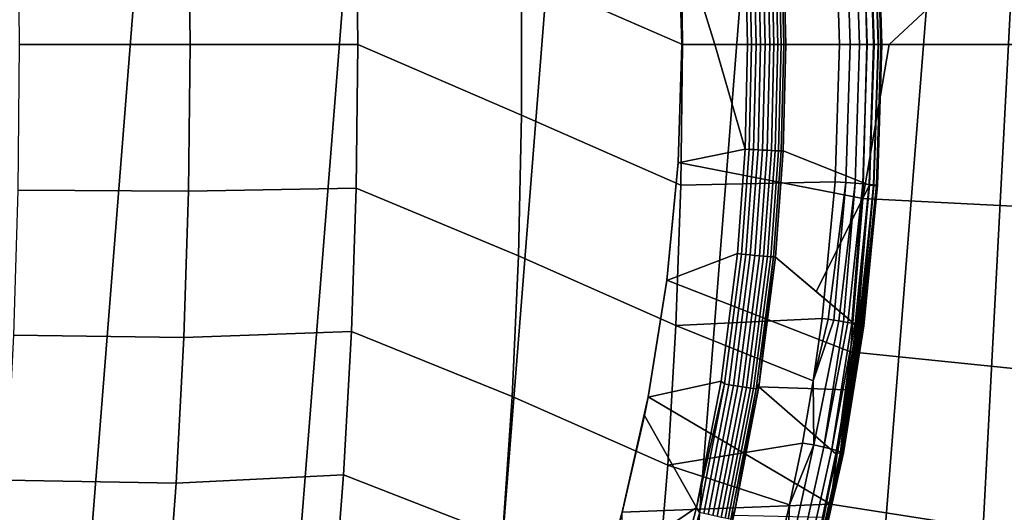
# Model space of a CAD drawing. Header units: metres. Extents: x -167 to 28, y -50 to 27.
# Tile 297 of 331: x 12.29 to 18.04, y -2.74 to 0.15. Entities that reach past the tile are written whole.
import ezdxf

# ---------------------------------------------------------------- set-up
doc = ezdxf.new("R2010")
doc.units = ezdxf.units.M
doc.layers.add('solid_12_065_011_XXX', color=7, linetype='CONTINUOUS')

msp = doc.modelspace()

# ---------------------------------------------------------------- linework, layer by layer
at = {"layer": 'solid_12_065_011_XXX'}
for points in [[(13.485169, 22.925415, 0.2), (9.71078, -24.761368, 0.2), (8.378925, -25.243179, 0.2), (12.24579, 23.610701, 0.2)], [(14.686287, 22.175152, 0.2), (11.015003, -24.209381, 0.2), (9.71078, -24.761368, 0.2), (13.485169, 22.925415, 0.2)], [(15.845693, 21.362082, 0.2), (12.287968, -23.588774, 0.2), (11.015003, -24.209381, 0.2), (14.686287, 22.175152, 0.2)], [(16.960054, 20.48856, 0.2), (13.526011, -22.901344, 0.2), (12.287968, -23.588774, 0.2), (15.845693, 21.362082, 0.2)], [(18.026325, 19.556995, 0.2), (14.725575, -22.149086, 0.2), (13.526011, -22.901344, 0.2), (16.960054, 20.48856, 0.2)], [(19.041513, 18.570009, 0.2), (15.883376, -21.334078, 0.2), (14.725575, -22.149086, 0.2), (18.026325, 19.556995, 0.2)], [(19.041513, 18.570009, 0.2), (16.99617, -20.458609, 0.2), (15.883376, -21.334078, 0.2)], [(19.041513, 18.570009, 0.2), (20.00272, 17.530422, 0.2), (16.99617, -20.458609, 0.2)], [(20.00272, 17.530422, 0.2), (18.060774, -19.525187, 0.2), (16.99617, -20.458609, 0.2)], [(15.201906, 1.236894, 144.277878), (15.220505, 0.412476, 144.300964), (16.162127, -0.000001, 143.526154), (16.152489, 0.821851, 143.514832)], [(17.215357, 0.899587, 139.088928), (17.238844, 0, 139.088928), (17.369652, 0, 138.994186), (18.399836, 0.960623, 138.188522)], [(17.369652, 0, 138.994186), (18.424894, 0, 138.188522), (18.399836, 0.960623, 138.188522)], [(16.136406, 0.69026, 139.835831), (16.158276, 0, 139.831177), (17.238844, 0, 139.088928), (17.215357, 0.899587, 139.088928)], [(12.274795, 0.850855, 146.467667), (12.283404, 0, 146.480331), (13.282756, 0, 145.781494), (13.273588, 0.857052, 145.768753)], [(13.273588, 0.857052, 145.768753), (13.282756, 0, 145.781494), (14.262805, 0, 145.055817), (14.253573, 0.840345, 145.043686)], [(14.253573, 0.840345, 145.043686), (14.262805, 0, 145.055817), (15.220506, -0.412474, 144.300964), (15.220505, 0.412476, 144.300964)], [(16.152489, 0.821851, 143.514832), (16.162127, -0.000001, 143.526154), (17.0791, 0.000801, 142.724106), (17.05364, 0.80437, 142.727631)], [(16.765152, 0, 140.490707), (16.750132, 0.622451, 140.493027), (17.256001, 0.825151, 141.913651), (17.282362, 0.000823, 141.909424)], [(17.115984, 0.808975, 142.664307), (17.05364, 0.80437, 142.727631), (17.0791, 0.000801, 142.724106), (17.141685, 0.000806, 142.660736)], [(17.115984, 0.808975, 142.664307), (17.141685, 0.000806, 142.660736), (17.196318, 0.00081, 142.590393), (17.170404, 0.813141, 142.594025)], [(17.170404, 0.813141, 142.594025), (17.196318, 0.00081, 142.590393), (17.242228, 0.000814, 142.514084), (17.216129, 0.816806, 142.517761)], [(17.216129, 0.816806, 142.517761), (17.242228, 0.000814, 142.514084), (17.278767, 0.000817, 142.432861), (17.252516, 0.819918, 142.436615)], [(17.252516, 0.819918, 142.436615), (17.278767, 0.000817, 142.432861), (17.30542, 0.00082, 142.34787), (17.279053, 0.822434, 142.351715)], [(17.281401, 0.825956, 141.998932), (17.307848, 0.000823, 141.994766), (17.282362, 0.000823, 141.909424), (17.256001, 0.825151, 141.913651)], [(17.279053, 0.822434, 142.351715), (17.30542, 0.00082, 142.34787), (17.321812, 0.000822, 142.26033), (17.295364, 0.824317, 142.264267)], [(17.296549, 0.826091, 142.086624), (17.323034, 0.000823, 142.08252), (17.307848, 0.000823, 141.994766), (17.281401, 0.825956, 141.998932)], [(17.295364, 0.824317, 142.264267), (17.321812, 0.000822, 142.26033), (17.327711, 0.000823, 142.171463), (17.301224, 0.825542, 142.175476)], [(17.301224, 0.825542, 142.175476), (17.327711, 0.000823, 142.171463), (17.323034, 0.000823, 142.08252), (17.296549, 0.826091, 142.086624)], [(16.136795, 0.69096, 140.667969), (16.158709, 0, 140.663452), (16.158276, 0, 139.831177), (16.136406, 0.69026, 139.835831)], [(16.527275, 0.612248, 140.418839), (16.542063, 0, 140.41658), (16.350851, 0, 140.540741), (16.136795, 0.69096, 140.667969)], [(16.136795, 0.69096, 140.667969), (16.350851, 0, 140.540741), (16.158709, 0, 140.663452)], [(16.56587, 0, 140.4039), (16.542063, 0, 140.41658), (16.527275, 0.612248, 140.418839), (16.551056, 0.613492, 140.406158)], [(16.56587, 0, 140.4039), (16.551056, 0.613492, 140.406158), (16.576723, 0.614793, 140.397949), (16.591564, 0, 140.395676)], [(16.591564, 0, 140.395676), (16.576723, 0.614793, 140.397949), (16.603445, 0.61611, 140.39447), (16.618315, 0, 140.392197)], [(16.618315, 0, 140.392197), (16.603445, 0.61611, 140.39447), (16.63036, 0.617401, 140.395844), (16.645258, 0, 140.39357)], [(16.645258, 0, 140.39357), (16.63036, 0.617401, 140.395844), (16.656595, 0.618623, 140.402023), (16.671518, 0, 140.399734)], [(16.671518, 0, 140.399734), (16.656595, 0.618623, 140.402023), (16.681303, 0.619738, 140.412796), (16.696251, 0, 140.410507)], [(16.696251, 0, 140.410507), (16.681303, 0.619738, 140.412796), (16.703682, 0.620709, 140.427841), (16.718655, 0, 140.425537)], [(16.718655, 0, 140.425537), (16.703682, 0.620709, 140.427841), (16.723011, 0.621504, 140.44664), (16.738003, 0, 140.444336)], [(16.738003, 0, 140.444336), (16.723011, 0.621504, 140.44664), (16.738663, 0.622098, 140.468613), (16.75367, 0, 140.466293)], [(16.75367, 0, 140.466293), (16.738663, 0.622098, 140.468613), (16.750132, 0.622451, 140.493027), (16.765152, 0, 140.490707)], [(15.220505, 0.412476, 144.300964), (15.220506, -0.412474, 144.300964), (16.152489, -0.821853, 143.514832), (16.162127, -0.000001, 143.526154)], [(17.215357, -0.899587, 139.088928), (17.238844, 0, 139.088928), (16.158276, 0, 139.831177), (16.136406, -0.690268, 139.835831)], [(16.158709, 0, 140.663452), (16.136795, -0.69097, 140.667969), (16.136406, -0.690268, 139.835831), (16.158276, 0, 139.831177)], [(16.136795, -0.69097, 140.667969), (16.158709, 0, 140.663452), (16.350851, 0, 140.540741), (16.527275, -0.612247, 140.418839)], [(16.152489, -0.821853, 143.514832), (17.053743, -0.802752, 142.727615), (17.0791, 0.000801, 142.724106), (16.162127, -0.000001, 143.526154)], [(16.350851, 0, 140.540741), (16.542063, 0, 140.41658), (16.527275, -0.612247, 140.418839)], [(16.551056, -0.613491, 140.406158), (16.527275, -0.612247, 140.418839), (16.542063, 0, 140.41658), (16.56587, 0, 140.4039)], [(16.576723, -0.614792, 140.397949), (16.551056, -0.613491, 140.406158), (16.56587, 0, 140.4039), (16.591564, 0, 140.395676)], [(16.603445, -0.616109, 140.39447), (16.576723, -0.614792, 140.397949), (16.591564, 0, 140.395676), (16.618315, 0, 140.392197)], [(16.63036, -0.6174, 140.395844), (16.603445, -0.616109, 140.39447), (16.618315, 0, 140.392197), (16.645258, 0, 140.39357)], [(16.656595, -0.618623, 140.402023), (16.63036, -0.6174, 140.395844), (16.645258, 0, 140.39357), (16.671518, 0, 140.399734)], [(16.681303, -0.619737, 140.412796), (16.656595, -0.618623, 140.402023), (16.671518, 0, 140.399734), (16.696251, 0, 140.410507)], [(16.703682, -0.620708, 140.427841), (16.681303, -0.619737, 140.412796), (16.696251, 0, 140.410507), (16.718655, 0, 140.425537)], [(16.723011, -0.621503, 140.44664), (16.703682, -0.620708, 140.427841), (16.718655, 0, 140.425537), (16.738003, 0, 140.444336)], [(16.738663, -0.622097, 140.468613), (16.723011, -0.621503, 140.44664), (16.738003, 0, 140.444336), (16.75367, 0, 140.466293)], [(16.75367, 0, 140.466293), (16.765152, 0, 140.490707), (16.750132, -0.622444, 140.493027), (16.738663, -0.622097, 140.468613)], [(16.750132, -0.622444, 140.493027), (16.765152, 0, 140.490707), (17.282362, 0.000823, 141.909424), (17.256107, -0.823493, 141.913635)], [(17.141685, 0.000806, 142.660736), (17.0791, 0.000801, 142.724106), (17.053743, -0.802752, 142.727615), (17.116093, -0.807347, 142.664291)], [(17.196318, 0.00081, 142.590393), (17.141685, 0.000806, 142.660736), (17.116093, -0.807347, 142.664291), (17.170511, -0.811504, 142.594009)], [(17.242228, 0.000814, 142.514084), (17.196318, 0.00081, 142.590393), (17.170511, -0.811504, 142.594009), (17.216238, -0.815162, 142.517746)], [(17.278767, 0.000817, 142.432861), (17.242228, 0.000814, 142.514084), (17.216238, -0.815162, 142.517746), (17.252625, -0.818268, 142.4366)], [(17.30542, 0.00082, 142.34787), (17.278767, 0.000817, 142.432861), (17.252625, -0.818268, 142.4366), (17.279163, -0.820778, 142.3517)], [(17.281511, -0.824295, 141.998917), (17.256107, -0.823493, 141.913635), (17.282362, 0.000823, 141.909424), (17.307848, 0.000823, 141.994766)], [(17.321812, 0.000822, 142.26033), (17.30542, 0.00082, 142.34787), (17.279163, -0.820778, 142.3517), (17.295475, -0.822658, 142.264252)], [(17.307848, 0.000823, 141.994766), (17.323034, 0.000823, 142.08252), (17.296658, -0.824429, 142.086609), (17.281511, -0.824295, 141.998917)], [(17.327711, 0.000823, 142.171463), (17.321812, 0.000822, 142.26033), (17.295475, -0.822658, 142.264252), (17.301334, -0.823881, 142.175461)], [(17.323034, 0.000823, 142.08252), (17.327711, 0.000823, 142.171463), (17.301334, -0.823881, 142.175461), (17.296658, -0.824429, 142.086609)], [(12.283404, 0, 146.480331), (12.274795, -0.850855, 146.467667), (13.273588, -0.857053, 145.768753), (13.282756, 0, 145.781494)], [(13.282756, 0, 145.781494), (13.273588, -0.857053, 145.768753), (14.253573, -0.840346, 145.043686), (14.262805, 0, 145.055817)], [(14.262805, 0, 145.055817), (14.253573, -0.840346, 145.043686), (15.201907, -1.236893, 144.277878), (15.220506, -0.412474, 144.300964)], [(18.399836, -0.960623, 138.188522), (18.424894, 0, 138.188522), (17.369652, 0, 138.994186), (17.215357, -0.899587, 139.088928)], [(17.215357, -0.899587, 139.088928), (17.369652, 0, 138.994186), (17.238844, 0, 139.088928)], [(15.220506, -0.412474, 144.300964), (15.201907, -1.236893, 144.277878), (16.123577, -1.642629, 143.48085), (16.152489, -0.821853, 143.514832)], [(16.071026, -1.380056, 140.681503), (16.136795, -0.69097, 140.667969), (16.527275, -0.612247, 140.418839), (16.482954, -1.223022, 140.425613)], [(16.506315, -1.22547, 140.413086), (16.482954, -1.223022, 140.425613), (16.527275, -0.612247, 140.418839), (16.551056, -0.613491, 140.406158)], [(16.531782, -1.22806, 140.404846), (16.506315, -1.22547, 140.413086), (16.551056, -0.613491, 140.406158), (16.576723, -0.614792, 140.397949)], [(16.55831, -1.230682, 140.401306), (16.531782, -1.22806, 140.404846), (16.576723, -0.614792, 140.397949), (16.603445, -0.616109, 140.39447)], [(16.585049, -1.233254, 140.402588), (16.55831, -1.230682, 140.401306), (16.603445, -0.616109, 140.39447), (16.63036, -0.6174, 140.395844)], [(16.611135, -1.235692, 140.40863), (16.585049, -1.233254, 140.402588), (16.63036, -0.6174, 140.395844), (16.656595, -0.618623, 140.402023)], [(16.635735, -1.237918, 140.419266), (16.611135, -1.235692, 140.40863), (16.656595, -0.618623, 140.402023), (16.681303, -0.619737, 140.412796)], [(16.658054, -1.23986, 140.434143), (16.635735, -1.237918, 140.419266), (16.681303, -0.619737, 140.412796), (16.703682, -0.620708, 140.427841)], [(16.677378, -1.241457, 140.452774), (16.658054, -1.23986, 140.434143), (16.703682, -0.620708, 140.427841), (16.723011, -0.621503, 140.44664)], [(16.693085, -1.242656, 140.474564), (16.677378, -1.241457, 140.452774), (16.723011, -0.621503, 140.44664), (16.738663, -0.622097, 140.468613)], [(16.705063, -1.243874, 140.500015), (16.693085, -1.242656, 140.474564), (16.738663, -0.622097, 140.468613), (16.750132, -0.622444, 140.493027)], [(16.750132, -0.622444, 140.493027), (17.256107, -0.823493, 141.913635), (16.943066, -1.443853, 141.213547), (16.705063, -1.243874, 140.500015)], [(17.144957, -1.796723, 139.088928), (17.215357, -0.899587, 139.088928), (16.136406, -0.690268, 139.835831), (16.070854, -1.378015, 139.849777)], [(16.071026, -1.380056, 140.681503), (16.070854, -1.378015, 139.849777), (16.136406, -0.690268, 139.835831), (16.136795, -0.69097, 140.667969)], [(16.123577, -1.642629, 143.48085), (16.977816, -1.602261, 142.738205), (17.053743, -0.802752, 142.727615), (16.152489, -0.821853, 143.514832)], [(17.116093, -0.807347, 142.664291), (17.053743, -0.802752, 142.727615), (16.977816, -1.602261, 142.738205), (17.012972, -1.607444, 142.703995)], [(12.274795, -0.850855, 146.467667), (12.248965, -1.700613, 146.429642), (13.246085, -1.71296, 145.73053), (13.273588, -0.857053, 145.768753)], [(13.246085, -1.71296, 145.73053), (14.225877, -1.679589, 145.007324), (14.253573, -0.840346, 145.043686), (13.273588, -0.857053, 145.768753)], [(14.253573, -0.840346, 145.043686), (14.225877, -1.679589, 145.007324), (15.164714, -2.059715, 144.231689), (15.201907, -1.236893, 144.277878)], [(17.256107, -0.823493, 141.913635), (17.177492, -1.643523, 141.926315), (16.943066, -1.443853, 141.213547)], [(17.116093, -0.807347, 142.664291), (17.012972, -1.607444, 142.703995), (17.045824, -1.612375, 142.667526)], [(17.170511, -0.811504, 142.594009), (17.116093, -0.807347, 142.664291), (17.045824, -1.612375, 142.667526), (17.076252, -1.617035, 142.628922)], [(17.170511, -0.811504, 142.594009), (17.076252, -1.617035, 142.628922), (17.10409, -1.621399, 142.588379)], [(17.216238, -0.815162, 142.517746), (17.170511, -0.811504, 142.594009), (17.10409, -1.621399, 142.588379), (17.129215, -1.625449, 142.546066)], [(17.216238, -0.815162, 142.517746), (17.129215, -1.625449, 142.546066), (17.151522, -1.629167, 142.502167)], [(17.252625, -0.818268, 142.4366), (17.216238, -0.815162, 142.517746), (17.151522, -1.629167, 142.502167), (17.170908, -1.632536, 142.456879)], [(17.252625, -0.818268, 142.4366), (17.170908, -1.632536, 142.456879), (17.187296, -1.635542, 142.4104)], [(17.192589, -1.644684, 141.9729), (17.177492, -1.643523, 141.926315), (17.256107, -0.823493, 141.913635), (17.281511, -0.824295, 141.998917)], [(17.279163, -0.820778, 142.3517), (17.252625, -0.818268, 142.4366), (17.187296, -1.635542, 142.4104), (17.200609, -1.638173, 142.362915)], [(17.281511, -0.824295, 141.998917), (17.204664, -1.645319, 142.02037), (17.192589, -1.644684, 141.9729)], [(17.295475, -0.822658, 142.264252), (17.279163, -0.820778, 142.3517), (17.200609, -1.638173, 142.362915), (17.210794, -1.640416, 142.314651)], [(17.281511, -0.824295, 141.998917), (17.296658, -0.824429, 142.086609), (17.213703, -1.645543, 142.068909), (17.204664, -1.645319, 142.02037)], [(17.295475, -0.822658, 142.264252), (17.210794, -1.640416, 142.314651), (17.217804, -1.642262, 142.265808)], [(17.296658, -0.824429, 142.086609), (17.219555, -1.645347, 142.117935), (17.213703, -1.645543, 142.068909)], [(17.301334, -0.823881, 142.175461), (17.295475, -0.822658, 142.264252), (17.217804, -1.642262, 142.265808), (17.221609, -1.643703, 142.216599)], [(17.296658, -0.824429, 142.086609), (17.301334, -0.823881, 142.175461), (17.222193, -1.644733, 142.167236), (17.219555, -1.645347, 142.117935)], [(17.301334, -0.823881, 142.175461), (17.221609, -1.643703, 142.216599), (17.222193, -1.644733, 142.167236)], [(18.399836, -0.960623, 138.188522), (17.215357, -0.899587, 139.088928), (17.144957, -1.796723, 139.088928), (18.324726, -1.918633, 138.188522)], [(15.201907, -1.236893, 144.277878), (15.164714, -2.059715, 144.231689), (16.075413, -2.461255, 143.424255), (16.123577, -1.642629, 143.48085)], [(15.961754, -2.063141, 140.703979), (16.071026, -1.380056, 140.681503), (16.482954, -1.223022, 140.425613), (16.386883, -1.969726, 140.440918)], [(16.506315, -1.22547, 140.413086), (16.408115, -1.985762, 140.428726), (16.386883, -1.969726, 140.440918), (16.482954, -1.223022, 140.425613)], [(16.531782, -1.22806, 140.404846), (16.433361, -1.990062, 140.420532), (16.408115, -1.985762, 140.428726), (16.506315, -1.22547, 140.413086)], [(16.55831, -1.230682, 140.401306), (16.459667, -1.994409, 140.417023), (16.433361, -1.990062, 140.420532), (16.531782, -1.22806, 140.404846)], [(16.585049, -1.233254, 140.402588), (16.486187, -1.998664, 140.418335), (16.459667, -1.994409, 140.417023), (16.55831, -1.230682, 140.401306)], [(16.611135, -1.235692, 140.40863), (16.512068, -2.002689, 140.424423), (16.486187, -1.998664, 140.418335), (16.585049, -1.233254, 140.402588)], [(16.635735, -1.237918, 140.419266), (16.536482, -2.006356, 140.435089), (16.512068, -2.002689, 140.424423), (16.611135, -1.235692, 140.40863)], [(16.658054, -1.23986, 140.434143), (16.55864, -2.009546, 140.449997), (16.536482, -2.006356, 140.435089), (16.635735, -1.237918, 140.419266)], [(16.677378, -1.241457, 140.452774), (16.577829, -2.012157, 140.468643), (16.55864, -2.009546, 140.449997), (16.658054, -1.23986, 140.434143)], [(16.693085, -1.242656, 140.474564), (16.593437, -2.014105, 140.490463), (16.577829, -2.012157, 140.468643), (16.677378, -1.241457, 140.452774)], [(16.593437, -2.014105, 140.490463), (16.693085, -1.242656, 140.474564), (16.609892, -1.984586, 140.513916)], [(16.607365, -2.003285, 140.515656), (16.705063, -1.243874, 140.500015), (17.177492, -1.643523, 141.926315), (17.123312, -2.019444, 141.934982)], [(16.609892, -1.984586, 140.513916), (16.705063, -1.243874, 140.500015), (16.607365, -2.003285, 140.515656)], [(16.609892, -1.984586, 140.513916), (16.693085, -1.242656, 140.474564), (16.705063, -1.243874, 140.500015)], [(17.177492, -1.643523, 141.926315), (16.705063, -1.243874, 140.500015), (16.943066, -1.443853, 141.213547)], [(15.961754, -2.063141, 140.703979), (15.961812, -2.060596, 139.872955), (16.070854, -1.378015, 139.849777), (16.071026, -1.380056, 140.681503)], [(17.027838, -2.688962, 139.088928), (17.144957, -1.796723, 139.088928), (16.070854, -1.378015, 139.849777), (15.961812, -2.060596, 139.872955)], [(16.123577, -1.642629, 143.48085), (16.92573, -1.967942, 142.745758), (16.977816, -1.602261, 142.738205)], [(17.012972, -1.607444, 142.703995), (16.977816, -1.602261, 142.738205), (16.92573, -1.967942, 142.745758)], [(17.045824, -1.612375, 142.667526), (17.012972, -1.607444, 142.703995), (16.92573, -1.967942, 142.745758)], [(16.123577, -1.642629, 143.48085), (16.075413, -2.461255, 143.424255), (16.862478, -2.331784, 142.755463), (16.92573, -1.967942, 142.745758)], [(17.076252, -1.617035, 142.628922), (17.045824, -1.612375, 142.667526), (16.92573, -1.967942, 142.745758), (16.930511, -2.341564, 142.68457)], [(16.987839, -2.355078, 142.605362), (17.10409, -1.621399, 142.588379), (17.076252, -1.617035, 142.628922), (16.930511, -2.341564, 142.68457)], [(17.129215, -1.625449, 142.546066), (17.10409, -1.621399, 142.588379), (16.987839, -2.355078, 142.605362)], [(17.034405, -2.366753, 142.519119), (17.151522, -1.629167, 142.502167), (17.129215, -1.625449, 142.546066), (16.987839, -2.355078, 142.605362)], [(17.170908, -1.632536, 142.456879), (17.151522, -1.629167, 142.502167), (17.034405, -2.366753, 142.519119)], [(17.069403, -2.376387, 142.427338), (17.187296, -1.635542, 142.4104), (17.170908, -1.632536, 142.456879), (17.034405, -2.366753, 142.519119)], [(17.200609, -1.638173, 142.362915), (17.187296, -1.635542, 142.4104), (17.069403, -2.376387, 142.427338)], [(17.092226, -2.383813, 142.331604), (17.210794, -1.640416, 142.314651), (17.200609, -1.638173, 142.362915), (17.069403, -2.376387, 142.427338)], [(17.085661, -2.387204, 142.037262), (17.123312, -2.019444, 141.934982), (17.177492, -1.643523, 141.926315)], [(17.192589, -1.644684, 141.9729), (17.085661, -2.387204, 142.037262), (17.177492, -1.643523, 141.926315)], [(17.192589, -1.644684, 141.9729), (17.204664, -1.645319, 142.02037), (17.085661, -2.387204, 142.037262)], [(17.085661, -2.387204, 142.037262), (17.204664, -1.645319, 142.02037), (17.213703, -1.645543, 142.068909), (17.099983, -2.391568, 142.134918)], [(17.217804, -1.642262, 142.265808), (17.210794, -1.640416, 142.314651), (17.092226, -2.383813, 142.331604)], [(17.102478, -2.388903, 142.233566), (17.221609, -1.643703, 142.216599), (17.217804, -1.642262, 142.265808), (17.092226, -2.383813, 142.331604)], [(17.099983, -2.391568, 142.134918), (17.219555, -1.645347, 142.117935), (17.222193, -1.644733, 142.167236), (17.102478, -2.388903, 142.233566)], [(17.213703, -1.645543, 142.068909), (17.219555, -1.645347, 142.117935), (17.099983, -2.391568, 142.134918)], [(17.222193, -1.644733, 142.167236), (17.221609, -1.643703, 142.216599), (17.102478, -2.388903, 142.233566)], [(12.248965, -1.700613, 146.429642), (12.20594, -2.548171, 146.366302), (13.200274, -2.566575, 145.66687), (13.246085, -1.71296, 145.73053)], [(13.200274, -2.566575, 145.66687), (14.179742, -2.516628, 144.946747), (14.225877, -1.679589, 145.007324), (13.246085, -1.71296, 145.73053)], [(14.225877, -1.679589, 145.007324), (14.179742, -2.516628, 144.946747), (15.10898, -2.879875, 144.162476), (15.164714, -2.059715, 144.231689)], [(18.324726, -1.918633, 138.188522), (17.144957, -1.796723, 139.088928), (17.027838, -2.688962, 139.088928), (18.199772, -2.871424, 138.188522)], [(16.386883, -1.969726, 140.440918), (16.244141, -2.708997, 140.464615), (15.940421, -2.170933, 140.708374), (15.961754, -2.063141, 140.703979)], [(16.408115, -1.985762, 140.428726), (16.244141, -2.708997, 140.464615), (16.386883, -1.969726, 140.440918)], [(16.261698, -2.738043, 140.453049), (16.244141, -2.708997, 140.464615), (16.408115, -1.985762, 140.428726)], [(16.261698, -2.738043, 140.453049), (16.408115, -1.985762, 140.428726), (16.433361, -1.990062, 140.420532), (16.286615, -2.744035, 140.444901)], [(16.286615, -2.744035, 140.444901), (16.433361, -1.990062, 140.420532), (16.459667, -1.994409, 140.417023), (16.312588, -2.750088, 140.441452)], [(16.312588, -2.750088, 140.441452), (16.459667, -1.994409, 140.417023), (16.486187, -1.998664, 140.418335), (16.338785, -2.756007, 140.442825)], [(16.338785, -2.756007, 140.442825), (16.486187, -1.998664, 140.418335), (16.512068, -2.002689, 140.424423), (16.364361, -2.761603, 140.448959)], [(16.364361, -2.761603, 140.448959), (16.512068, -2.002689, 140.424423), (16.536482, -2.006356, 140.435089), (16.388494, -2.766694, 140.459671)], [(16.388494, -2.766694, 140.459671), (16.536482, -2.006356, 140.435089), (16.55864, -2.009546, 140.449997), (16.410412, -2.771118, 140.474625)], [(16.410412, -2.771118, 140.474625), (16.55864, -2.009546, 140.449997), (16.577829, -2.012157, 140.468643), (16.429405, -2.774733, 140.493301)], [(16.429405, -2.774733, 140.493301), (16.577829, -2.012157, 140.468643), (16.593437, -2.014105, 140.490463), (16.444868, -2.777421, 140.515152)], [(16.444868, -2.777421, 140.515152), (16.593437, -2.014105, 140.490463), (16.46998, -2.71837, 140.537125)], [(16.46217, -2.755546, 140.539932), (16.607365, -2.003285, 140.515656), (17.057547, -2.393719, 141.946106), (16.980238, -2.765983, 141.959671)], [(16.46998, -2.71837, 140.537125), (16.607365, -2.003285, 140.515656), (16.46217, -2.755546, 140.539932)], [(16.46998, -2.71837, 140.537125), (16.609892, -1.984586, 140.513916), (16.607365, -2.003285, 140.515656)], [(16.593437, -2.014105, 140.490463), (16.609892, -1.984586, 140.513916), (16.46998, -2.71837, 140.537125)], [(16.607365, -2.003285, 140.515656), (17.123312, -2.019444, 141.934982), (17.057547, -2.393719, 141.946106)], [(16.930511, -2.341564, 142.68457), (16.92573, -1.967942, 142.745758), (16.862478, -2.331784, 142.755463)], [(15.164714, -2.059715, 144.231689), (15.10898, -2.879875, 144.162476), (16.008081, -3.276653, 143.345139), (16.075413, -2.461255, 143.424255)], [(15.809208, -2.738617, 140.735336), (15.809677, -2.735142, 139.905258), (15.961812, -2.060596, 139.872955), (15.940421, -2.170933, 140.708374)], [(17.027838, -2.688962, 139.088928), (15.961812, -2.060596, 139.872955), (15.809677, -2.735142, 139.905258)], [(15.961754, -2.063141, 140.703979), (15.940421, -2.170933, 140.708374), (15.961812, -2.060596, 139.872955)], [(17.085661, -2.387204, 142.037262), (17.057547, -2.393719, 141.946106), (17.123312, -2.019444, 141.934982)], [(16.244141, -2.708997, 140.464615), (15.803036, -3.006631, 140.70903), (15.809208, -2.738617, 140.735336), (15.940421, -2.170933, 140.708374)], [(16.075413, -2.461255, 143.424255), (16.788132, -2.693673, 142.767319), (16.862478, -2.331784, 142.755463)], [(16.771244, -3.061978, 142.710144), (16.930511, -2.341564, 142.68457), (16.788132, -2.693673, 142.767319)], [(16.827274, -3.079923, 142.63089), (16.987839, -2.355078, 142.605362), (16.930511, -2.341564, 142.68457), (16.771244, -3.061978, 142.710144)], [(16.930511, -2.341564, 142.68457), (16.862478, -2.331784, 142.755463), (16.788132, -2.693673, 142.767319)], [(16.872644, -3.095456, 142.544617), (17.034405, -2.366753, 142.519119), (16.987839, -2.355078, 142.605362), (16.827274, -3.079923, 142.63089)], [(16.906567, -3.108309, 142.452835), (17.069403, -2.376387, 142.427338), (17.034405, -2.366753, 142.519119), (16.872644, -3.095456, 142.544617)], [(16.928453, -3.118259, 142.357101), (17.092226, -2.383813, 142.331604), (17.069403, -2.376387, 142.427338), (16.906567, -3.108309, 142.452835)], [(16.921505, -3.120246, 142.062683), (17.057547, -2.393719, 141.946106), (17.085661, -2.387204, 142.037262)], [(17.085661, -2.387204, 142.037262), (17.099983, -2.391568, 142.134918), (16.934826, -3.128813, 142.160507), (16.921505, -3.120246, 142.062683)], [(16.921505, -3.120246, 142.062683), (16.980238, -2.765983, 141.959671), (17.057547, -2.393719, 141.946106)], [(16.937929, -3.125134, 142.259094), (17.102478, -2.388903, 142.233566), (17.092226, -2.383813, 142.331604), (16.928453, -3.118259, 142.357101)], [(16.934826, -3.128813, 142.160507), (17.099983, -2.391568, 142.134918), (17.102478, -2.388903, 142.233566), (16.937929, -3.125134, 142.259094)], [(16.075413, -2.461255, 143.424255), (16.008081, -3.276653, 143.345139), (16.702765, -3.053142, 142.781418), (16.788132, -2.693673, 142.767319)], [(13.136233, -3.416743, 145.577881), (14.115248, -3.350353, 144.862061), (14.179742, -2.516628, 144.946747), (13.200274, -2.566575, 145.66687)], [(14.179742, -2.516628, 144.946747), (14.115248, -3.350353, 144.862061), (15.034797, -3.696305, 144.070358), (15.10898, -2.879875, 144.162476)], [(12.20594, -2.548171, 146.366302), (12.145795, -3.392421, 146.27774), (13.136233, -3.416743, 145.577881), (13.200274, -2.566575, 145.66687)], [(16.864317, -3.573874, 139.088928), (17.027838, -2.688962, 139.088928), (15.809677, -2.735142, 139.905258), (15.706209, -3.107198, 139.927216)], [(16.771244, -3.061978, 142.710144), (16.788132, -2.693673, 142.767319), (16.702765, -3.053142, 142.781418)], [(18.199772, -2.871424, 138.188522), (17.027838, -2.688962, 139.088928), (16.864317, -3.573874, 139.088928), (18.025311, -3.816405, 138.188522)], [(15.809208, -2.738617, 140.735336), (15.706209, -3.107198, 139.927216), (15.809677, -2.735142, 139.905258)], [(16.244141, -2.708997, 140.464615), (16.05525, -3.437929, 140.496597), (15.803036, -3.006631, 140.70903)], [(16.261698, -2.738043, 140.453049), (16.05525, -3.437929, 140.496597), (16.244141, -2.708997, 140.464615)], [(16.285494, -3.441952, 140.568344), (16.46998, -2.71837, 140.537125), (16.46217, -2.755546, 140.539932)], [(16.444868, -2.777421, 140.515152), (16.46998, -2.71837, 140.537125), (16.285494, -3.441952, 140.568344)]]:
    msp.add_3dface(points, dxfattribs=at)

doc.saveas('drawing.dxf')
